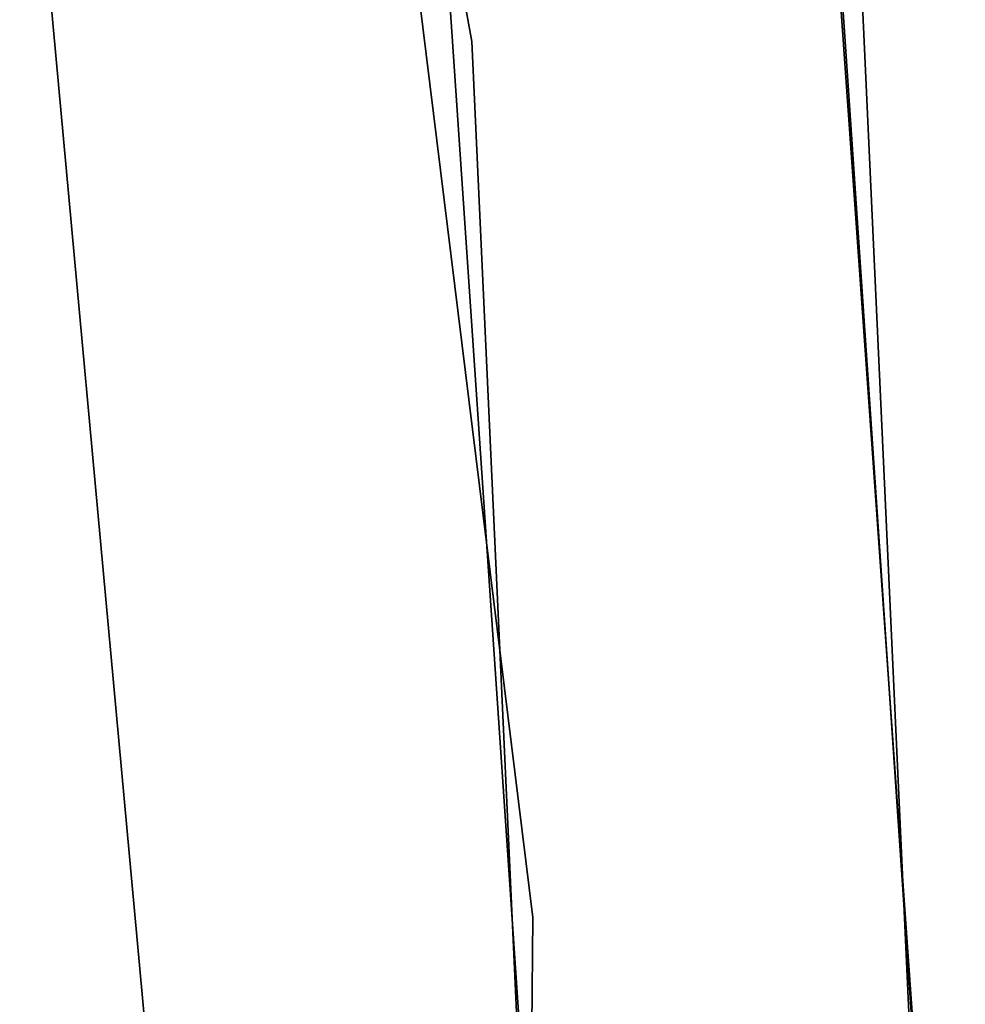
# Model space of a CAD drawing. Extents: x -91 to 91, y -91 to 262.
# Tile 267 of 480: x 59.89 to 63.5, y 3.22 to 6.98. Entities that reach past the tile are written whole.
import ezdxf

# ---------------------------------------------------------------- set-up
doc = ezdxf.new("R2010")
doc.units = 0
doc.header["$LTSCALE"] = 25.4
doc.layers.get('0').update_dxf_attribs({"linetype": 'CONTINUOUS'})

# ---------------------------------------------------------------- blocks, each defined once
blk = doc.blocks.new('ETE0_STL_1')
at = {"color": 0}
for p, q in [((60.1888, 14.8764, 330.5076), (61.6156, 6.8929, 330.5076)), ((61.6156, 6.8929, 321.0076), (60.1888, 14.8764, 321.0076)), ((61.6156, 6.8929, 321.0076), (60.1888, 14.8764, 321.0076)), ((60.1888, 14.8764, 330.5076), (61.6156, 6.8929, 330.5076)), ((61.8482, 3.5492, 327.5076), (60.8559, 11.5916, 327.5076)), ((60.8559, 11.5916, 328.5076), (61.8482, 3.5492, 328.5076)), ((61.8482, 3.5492, 327.5076), (60.8559, 11.5916, 327.5076)), ((60.8559, 11.5916, 328.5076), (61.8482, 3.5492, 328.5076)), ((63.499, 0.3492, 158.5), (62.9102, 8.6345, 158.5)), ((62.9102, 8.6345, 159.5), (63.499, 0.3492, 159.5)), ((63.499, 0.3492, 158.5), (62.9102, 8.6345, 158.5)), ((62.9102, 8.6345, 159.5), (63.499, 0.3492, 159.5)), ((62.9362, 8.4427, 159.5), (63.4998, 0.1556, 159.5)), ((63.4998, 0.1556, 169), (62.9362, 8.4427, 169)), ((62.9362, 8.4427, 159.5), (63.4998, 0.1556, 159.5)), ((63.4998, 0.1556, 169), (62.9362, 8.4427, 169)), ((59.8894, 8.3324, 164.5076), (60.4038, 2.7473, 164.5076)), ((60.4038, 2.7473, 162.5076), (59.8894, 8.3324, 162.5076)), ((60.4038, 2.7473, 162.5076), (59.8894, 8.3324, 162.5076)), ((59.8894, 8.3324, 164.5076), (60.4038, 2.7473, 164.5076)), ((61.9998, 0.152, 159.5), (61.4496, 8.2433, 159.5)), ((61.4496, 8.2433, 169), (61.9998, 0.152, 169)), ((61.4496, 8.2433, 169), (61.9998, 0.152, 169)), ((61.9998, 0.152, 159.5), (61.4496, 8.2433, 159.5)), ((63.4879, -1.2377, 330.5076), (63.1063, 7.0597, 330.5076)), ((63.1063, 7.0597, 321.0076), (63.4879, -1.2377, 321.0076)), ((63.4879, -1.2377, 330.5076), (63.1063, 7.0597, 330.5076)), ((63.1063, 7.0597, 321.0076), (63.4879, -1.2377, 321.0076)), ((61.6156, 6.8929, 330.5076), (61.9882, -1.2085, 330.5076)), ((61.9882, -1.2085, 321.0076), (61.6156, 6.8929, 321.0076)), ((61.6156, 6.8929, 321.0076), (61.6156, 6.8929, 330.5076)), ((61.6156, 6.8929, 321.0076), (61.6156, 6.8929, 330.5076)), ((61.9882, -1.2085, 321.0076), (61.6156, 6.8929, 321.0076)), ((61.6156, 6.8929, 330.5076), (61.9882, -1.2085, 330.5076)), ((61.7824, -4.554, 327.5076), (61.8482, 3.5492, 327.5076)), ((61.8482, 3.5492, 328.5076), (61.7824, -4.554, 328.5076)), ((61.7824, -4.554, 327.5076), (61.8482, 3.5492, 327.5076)), ((61.8482, 3.5492, 328.5076), (61.7824, -4.554, 328.5076)), ((61.8482, 3.5492, 327.5076), (61.8482, 3.5492, 328.5076)), ((61.8482, 3.5492, 327.5076), (61.8482, 3.5492, 328.5076))]:
    blk.add_line(p, q, dxfattribs=at)

msp = doc.modelspace()

# ---------------------------------------------------------------- block references
at = {"color": 253}
msp.add_blockref('ETE0_STL_1', (0, 0), dxfattribs=at)

doc.saveas('drawing.dxf')
